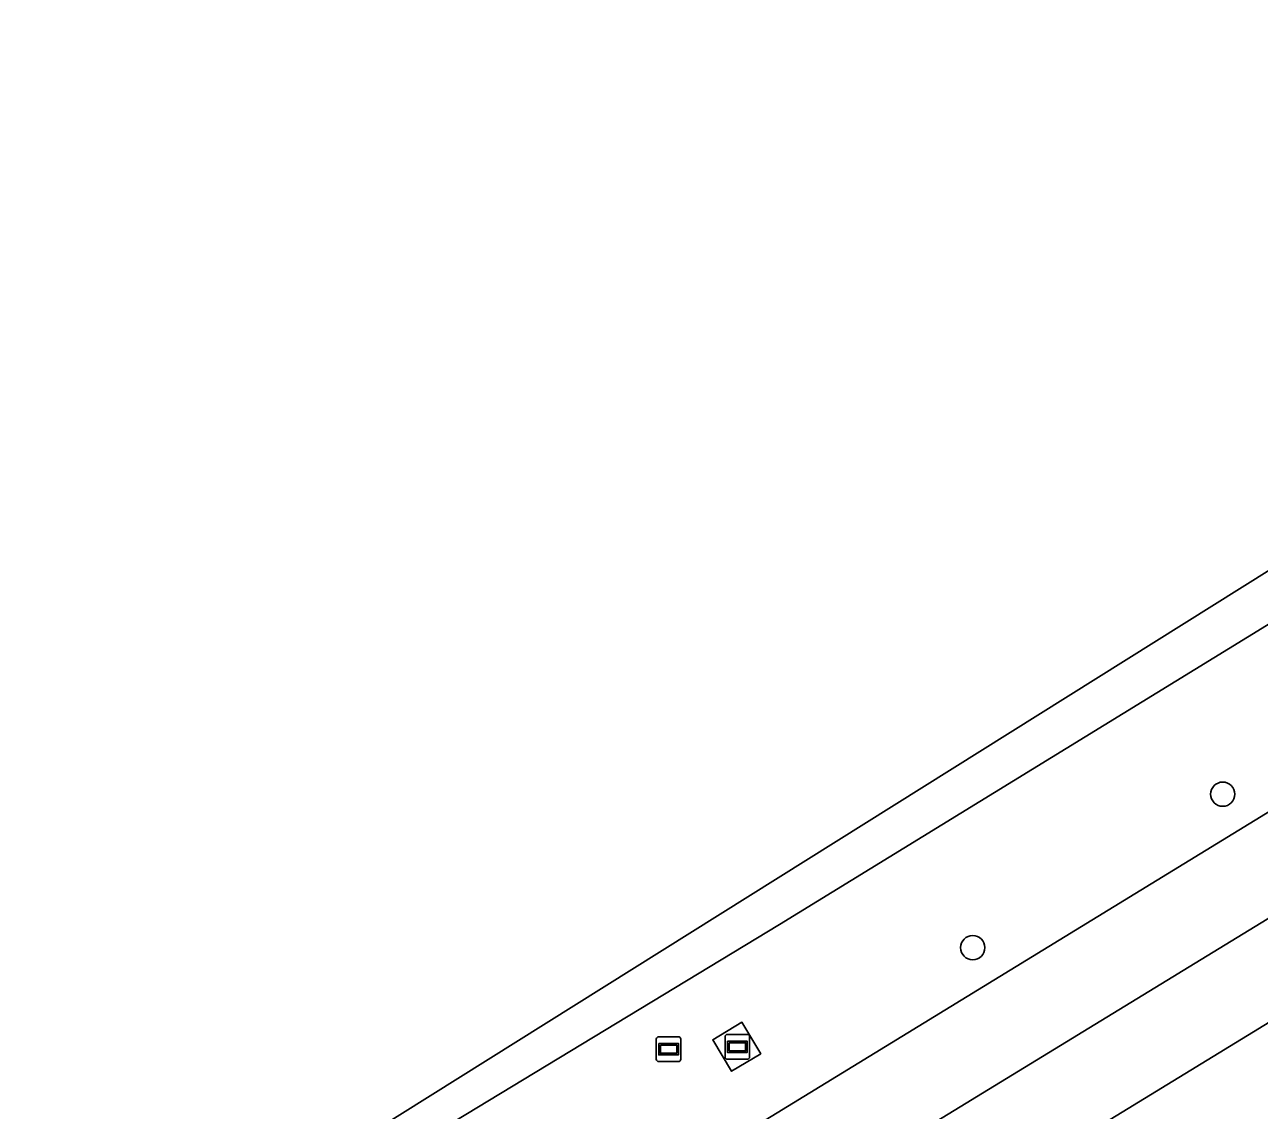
# Model space of a CAD drawing. Extents: x 158132 to 159664, y 385256 to 387218.
# Drawn here: x 158730.91 to 158780.71, y 387162.43 to 387206.23 of the extents above; entities that cross this region are included whole.
import ezdxf

# ---------------------------------------------------------------- set-up
doc = ezdxf.new("R2010")
doc.units = 0
for name, color, linetype in [('IMGEO_Berm_groen', 7, 'Continuous'), ('IMGEO_Boom', 7, 'Continuous'), ('IMGEO_Informatiebord', 7, 'Continuous'), ('IMGEO_Rijbaan_regionaal_gesloten', 7, 'Continuous'), ('IMGEO_Verklikker', 7, 'Continuous'), ('IMGEO_Voetpad_open', 7, 'Continuous')]:
    doc.layers.add(name, color=color, linetype=linetype)

msp = doc.modelspace()

# ---------------------------------------------------------------- linework, layer by layer
at = {"layer": 'IMGEO_Berm_groen'}
for points in [[(158791.918, 387181.098), (158796.99, 387191.801), (158761.351, 387169.928), (158690.057, 387126.746), (158686.157, 387113.365), (158694.699, 387118.159)], [(158698.941, 387120.873), (158700.392, 387122), (158715.318, 387133.829), (158716.274, 387134.611), (158717.895, 387135.771), (158733.461, 387145.338), (158750.956, 387156.022), (158791.918, 387181.098)]]:
    msp.add_lwpolyline(points, dxfattribs=at)
msp.add_lwpolyline([(158758.659, 387165.278), (158759.838, 387165.984), (158760.6, 387164.712), (158759.421, 387164.006)], close=True, dxfattribs=at)
at = {"layer": 'IMGEO_Boom'}
for centre in [(158779.234, 387175.183), (158769.15, 387168.993)]:
    msp.add_circle(centre, 0.489, dxfattribs=at)
at = {"layer": 'IMGEO_Informatiebord'}
for p, q in [((158759.26, 387165.49), (158760.05, 387165.49)), ((158760.05, 387165.49), (158759.26, 387165.49)), ((158759.16, 387164.59), (158759.16, 387165.39)), ((158759.16, 387165.39), (158759.16, 387164.59)), ((158760.15, 387165.39), (158760.15, 387164.59)), ((158760.15, 387164.59), (158760.15, 387165.39)), ((158760.05, 387164.49), (158759.26, 387164.49)), ((158759.26, 387164.49), (158760.05, 387164.49))]:
    msp.add_line(p, q, dxfattribs=at)
for points in [[(158759.261, 387165.222), (158760.049, 387165.222), (158760.049, 387164.758), (158759.261, 387164.758), (158759.261, 387165.222)], [(158759.326, 387165.157), (158759.326, 387164.823), (158759.984, 387164.823), (158759.984, 387165.157), (158759.326, 387165.157)]]:
    msp.add_lwpolyline(points, dxfattribs=at)
for centre, start, end in [((158759.26, 387165.39), 90, 180), ((158759.26, 387165.39), 90, 180), ((158760.05, 387165.39), 0, 90), ((158760.05, 387165.39), 360, 90), ((158759.26, 387164.59), 180, 270), ((158759.26, 387164.59), 180, 270), ((158760.05, 387164.59), 270, 0), ((158760.05, 387164.59), 270, 0)]:
    msp.add_arc(centre, 0.1, start, end, dxfattribs=at)
at = {"layer": 'IMGEO_Rijbaan_regionaal_gesloten'}
for points in [[(158668.649, 387114.803), (158669.082, 387114.041), (158690.057, 387126.746), (158761.351, 387169.928), (158796.99, 387191.801), (158809.687, 387199.412), (158813.768, 387201.92), (158813.942, 387202.002), (158817.67, 387203.774), (158816.228, 387206.227), (158711.034, 387140.333)], [(158826.64, 387189.598), (158824.698, 387192.581), (158800.454, 387177.824), (158765.965, 387156.726), (158732.315, 387136.141), (158717.672, 387127.327), (158700.49, 387117.194), (158675.294, 387102.946), (158677.032, 387100.014), (158685.658, 387104.867), (158688.775, 387106.604), (158690.706, 387107.699), (158709.19, 387118.269), (158750.908, 387143.428), (158788.886, 387166.581)]]:
    msp.add_lwpolyline(points, close=True, dxfattribs=at)
for points in [[(158822.713, 387195.628), (158820.736, 387198.664), (158817.235, 387196.507), (158817.146, 387196.453), (158813.1, 387193.964), (158813.007, 387193.906), (158791.918, 387181.098), (158750.956, 387156.022), (158733.461, 387145.338), (158717.895, 387135.771), (158716.274, 387134.611), (158715.318, 387133.829), (158700.392, 387122), (158698.941, 387120.873)], [(158697.49, 387119.695), (158705.841, 387124.297), (158734.09, 387141.445), (158796.002, 387179.297), (158822.713, 387195.628)], [(158824.698, 387192.581), (158822.713, 387195.628), (158796.002, 387179.297), (158734.09, 387141.445), (158705.841, 387124.297), (158697.49, 387119.695)], [(158694.699, 387118.159), (158686.157, 387113.365), (158673.512, 387106.269), (158673.359, 387106.21), (158675.294, 387102.946), (158700.49, 387117.194), (158717.672, 387127.327), (158732.315, 387136.141), (158765.965, 387156.726), (158800.454, 387177.824), (158824.698, 387192.581)]]:
    msp.add_lwpolyline(points, dxfattribs=at)
at = {"layer": 'IMGEO_Verklikker'}
for p, q in [((158756.384, 387164.497), (158756.384, 387165.297)), ((158756.384, 387165.297), (158756.384, 387164.497)), ((158756.484, 387165.397), (158757.274, 387165.397)), ((158757.274, 387165.397), (158756.484, 387165.397)), ((158757.374, 387165.297), (158757.374, 387164.497)), ((158757.374, 387164.497), (158757.374, 387165.297)), ((158757.274, 387164.397), (158756.484, 387164.397)), ((158756.484, 387164.397), (158757.274, 387164.397))]:
    msp.add_line(p, q, dxfattribs=at)
for points in [[(158756.485, 387165.129), (158757.273, 387165.129), (158757.273, 387164.665), (158756.485, 387164.665), (158756.485, 387165.129)], [(158756.55, 387165.064), (158756.55, 387164.73), (158757.208, 387164.73), (158757.208, 387165.064), (158756.55, 387165.064)]]:
    msp.add_lwpolyline(points, dxfattribs=at)
for centre, start, end in [((158756.484, 387165.297), 90, 180), ((158756.484, 387165.297), 90, 180), ((158757.274, 387165.297), 0, 90), ((158757.274, 387165.297), 360, 90), ((158756.484, 387164.497), 180, 270), ((158756.484, 387164.497), 180, 270), ((158757.274, 387164.497), 270, 0), ((158757.274, 387164.497), 270, 0)]:
    msp.add_arc(centre, 0.1, start, end, dxfattribs=at)
at = {"layer": 'IMGEO_Voetpad_open'}
msp.add_lwpolyline([(158759.838, 387165.984), (158758.659, 387165.278), (158759.421, 387164.006), (158760.6, 387164.712)], close=True, dxfattribs=at)

doc.saveas('drawing.dxf')
